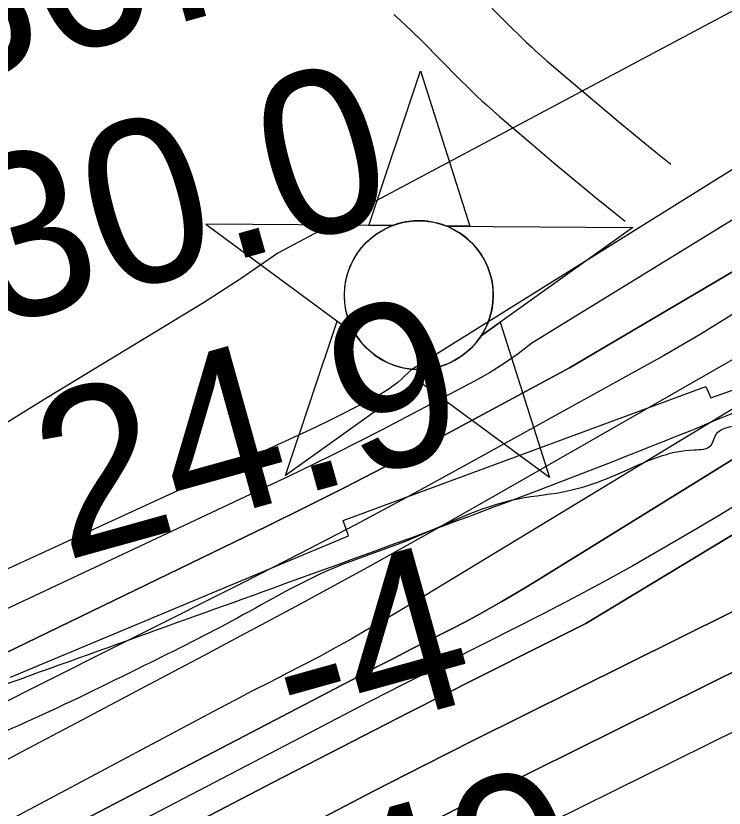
# Model space of a CAD drawing. Extents: x 3297753 to 3335611, y 652252 to 677623.
# Drawn here: x 3316943.3 to 3317233.9, y 660851.4 to 661176.7 of the extents above; entities that cross this region are included whole.
import ezdxf

# ---------------------------------------------------------------- set-up
doc = ezdxf.new("R2010")
doc.units = 0
for name, color, linetype in [('V-CHAN-NAID', 7, 'Continuous'), ('V-RIVR-EDGE', 7, 'Continuous'), ('V-RIVR-RANG', 7, 'Continuous'), ('V-ROAD-CNTR', 7, 'Continuous'), ('V-RRAP-FSHR', 7, 'Continuous'), ('V-RRAP-RVMT', 7, 'Continuous'), ('V-TOPO-DPTH', 7, 'Continuous'), ('V-TOPO-MAJR', 7, 'Continuous'), ('V-TOPO-MINR', 7, 'Continuous'), ('V-TOPO-WATR', 7, 'Continuous')]:
    doc.layers.add(name, color=color, linetype=linetype)

msp = doc.modelspace()

# ---------------------------------------------------------------- linework, layer by layer
at = {"layer": 'V-CHAN-NAID'}
for points in [[(3317097.75, 661090.59), (3317088.16, 661090.66), (3317109.28, 661154.14), (3317129.51, 661090.36), (3317119.92, 661090.43), (3317118.34, 661091.01), (3317116.25, 661091.63), (3317114.21, 661092.08), (3317112.17, 661092.39), (3317111.01, 661092.5), (3317109.47, 661092.58), (3317107.75, 661092.58), (3317106.38, 661092.51), (3317104.47, 661092.31), (3317103.11, 661092.09), (3317101.32, 661091.71), (3317099.79, 661091.29), (3317098.76, 661090.96)], [(3317097.75, 661090.59), (3317021.25, 661091.13), (3317082.82, 661045.73), (3317081.71, 661047.64), (3317080.9, 661049.27), (3317080.07, 661051.24), (3317079.38, 661053.29), (3317079.01, 661054.61), (3317078.65, 661056.24), (3317078.41, 661057.68), (3317078.22, 661059.28), (3317078.11, 661061.02), (3317078.1, 661062.6), (3317078.2, 661064.67), (3317078.39, 661066.29), (3317078.78, 661068.49), (3317079.26, 661070.42), (3317079.86, 661072.3), (3317080.52, 661073.98), (3317081.24, 661075.57), (3317082.06, 661077.11), (3317083.12, 661078.84), (3317084.15, 661080.31), (3317085.15, 661081.58), (3317086.15, 661082.73), (3317087.46, 661084.07), (3317088.51, 661085.03), (3317090.23, 661086.43), (3317091.44, 661087.3), (3317093.13, 661088.37), (3317094.86, 661089.31), (3317096.31, 661090)], [(3317119.92, 661090.43), (3317196.41, 661089.89), (3317134.21, 661045.37), (3317135.12, 661046.86), (3317136.1, 661048.7), (3317136.81, 661050.29), (3317137.55, 661052.24), (3317138.1, 661054.03), (3317138.5, 661055.67), (3317138.86, 661057.68), (3317139.04, 661059.25), (3317139.17, 661061.46), (3317139.14, 661063.52), (3317138.95, 661065.74), (3317138.68, 661067.5), (3317138.19, 661069.73), (3317137.55, 661071.87), (3317136.8, 661073.85), (3317136.15, 661075.29), (3317135.15, 661077.21), (3317134.08, 661078.93), (3317132.87, 661080.63), (3317131.61, 661082.17), (3317130.34, 661083.54), (3317128.71, 661085.07), (3317126.96, 661086.48), (3317125.28, 661087.66), (3317123.39, 661088.79), (3317121.92, 661089.55)], [(3317116.18, 661032.46), (3317053.98, 660987.94), (3317075.1, 661051.42), (3317082.82, 661045.73), (3317083.45, 661044.77), (3317084.84, 661042.91), (3317086.05, 661041.49), (3317087.52, 661039.99), (3317088.91, 661038.74), (3317090.36, 661037.58), (3317091.76, 661036.6), (3317093.44, 661035.56), (3317095.15, 661034.65), (3317096.95, 661033.84), (3317098.39, 661033.28), (3317100.02, 661032.75), (3317102.25, 661032.19), (3317103.78, 661031.9), (3317105.8, 661031.64), (3317107.34, 661031.54), (3317109.2, 661031.52), (3317110.89, 661031.6), (3317112.6, 661031.77), (3317114.5, 661032.08)], [(3317134.21, 661045.37), (3317142.01, 661050.95), (3317162.23, 660987.17), (3317108.38, 661026.88), (3317116.18, 661032.46), (3317117.85, 661032.94), (3317119.46, 661033.5), (3317121.62, 661034.41), (3317123.35, 661035.29), (3317125.22, 661036.41), (3317126.96, 661037.62), (3317128.51, 661038.87), (3317129.79, 661040.03), (3317131.18, 661041.45), (3317132.38, 661042.86), (3317133.5, 661044.33)]]:
    msp.add_lwpolyline(points, close=True, dxfattribs=at)
msp.add_circle((3317108.63, 661062.05), 30.54, dxfattribs=at)
at = {"layer": 'V-RIVR-EDGE'}
msp.add_spline([(3319472.94, 662096.79), (3319451.36, 662084.83), (3319431.44, 662073.27), (3319412.76, 662065.44), (3319386.64, 662059.7), (3319355.13, 662056.05), (3319321.53, 662047.43), (3319286.69, 662035.91), (3319261.79, 662024.37), (3319253.91, 662022.31), (3319243.96, 662022.34), (3319236.91, 662020.28), (3319220.3, 662007.06), (3319214.06, 661999.2), (3319197.88, 661992.61), (3319174.65, 661985.21), (3319135.25, 661974.53), (3319095.84, 661962.6), (3319061.83, 661950.67), (3319035.69, 661940.78), (3319017.02, 661932.54), (3319004.15, 661925.11), (3318977.6, 661914.4), (3318949.4, 661908.67), (3318929.07, 661903.33), (3318893.41, 661894.3), (3318836.17, 661878.69), (3318802.16, 661869.66), (3318784.32, 661864.31), (3318761.1, 661859.4), (3318735.37, 661848.27), (3318707.16, 661836.32), (3318683.94, 661831.82), (3318667.77, 661829.78), (3318647.86, 661824.86), (3318612.18, 661812.51), (3318583.56, 661801.39), (3318550.78, 661789.45), (3318517.19, 661780.83), (3318486.91, 661770.55), (3318459.1, 661757.77), (3318437.11, 661748.7), (3318401.09, 661732.56), (3318376.27, 661719.66), (3318350.33, 661712.4), (3318322.69, 661702.89), (3318295.62, 661690.56), (3318275.88, 661686.66), (3318257.84, 661681.07), (3318243.73, 661673.22), (3318214.4, 661661.46), (3318180.55, 661645.76), (3318148.4, 661630.07), (3318131.47, 661619.4), (3318111.14, 661604.8), (3318079.51, 661575.01), (3318056.38, 661560.42), (3318032.66, 661542.45), (3318016.3, 661532.35), (3317961.53, 661489.66), (3317862.74, 661415.52), (3317830, 661391.93), (3317829.43, 661388.56), (3317827.16, 661382.93), (3317810.8, 661375.64), (3317785.97, 661359.92), (3317761.13, 661342.52), (3317743.62, 661322.84), (3317726.09, 661300.91), (3317708.57, 661278.97), (3317696.72, 661270.55), (3317673.58, 661255.39), (3317601.32, 661201.48), (3317560.67, 661171.71), (3317529.07, 661153.2), (3317513.82, 661140.27), (3317483.9, 661117.24), (3317464.15, 661105.46), (3317423.52, 661083.02), (3317409.43, 661079.11), (3317401.54, 661079.13), (3317375.02, 661065.67), (3317364.3, 661058.94), (3317348.5, 661051.09), (3317330.46, 661046.62), (3317307.32, 661033.16), (3317289.27, 661024.75), (3317263.88, 661012.42), (3317240.77, 661008.53), (3317230.05, 661004.05), (3317228.35, 661000.11), (3317221.59, 660998.43), (3317196.21, 660991.17), (3317170.27, 660981.66), (3317149.41, 660978.33), (3317103.16, 660960.97), (3317073.27, 660949.78), (3317034.34, 660929.59), (3316995.97, 660909.96), (3316948.02, 660886.98), (3316914.74, 660873.53), (3316885.97, 660860.65), (3316880.89, 660856.15), (3316871.29, 660848.28), (3316865.65, 660846.61), (3316855.51, 660846.63), (3316850.44, 660846.65), (3316844.22, 660840.46), (3316839.71, 660839.91), (3316835.77, 660840.48), (3316830.69, 660836.55), (3316818.84, 660828.69), (3316813.76, 660828.14), (3316808.13, 660827.03), (3316803.62, 660827.04), (3316796.84, 660818.6), (3316784.98, 660809.62), (3316774.82, 660802.88), (3316771.42, 660796.13), (3316765.18, 660779.24), (3316755.55, 660759.54), (3316745.94, 660744.35), (3316732.38, 660728.61), (3316712.63, 660717.95), (3316683.85, 660703.37), (3316676.52, 660701.13), (3316664.67, 660695.53), (3316651.68, 660680.34), (3316633.05, 660666.87), (3316616.12, 660656.2), (3316590.15, 660637.11), (3316544.42, 660603.41), (3316510, 660580.96), (3316472.73, 660551.75), (3316428.71, 660523.12), (3316390.32, 660495.6), (3316363.8, 660477.64), (3316349.69, 660469.78), (3316341.23, 660464.73), (3316335.03, 660464.75), (3316325.45, 660464.77), (3316313.61, 660461.42), (3316289.93, 660456.97), (3316257.21, 660443.53), (3316237.47, 660436.25), (3316207.01, 660423.93), (3316177.1, 660405.41), (3316154.53, 660393.07), (3316131.95, 660375.09), (3316110.5, 660362.19), (3316095.27, 660353.21), (3316080.02, 660338.03), (3316051.22, 660312.74), (3316013.92, 660270.58), (3315988.5, 660245.84), (3315960.26, 660217.18), (3315939.93, 660200.89), (3315925.81, 660185.14), (3315911.13, 660173.91), (3315895.32, 660159.86), (3315882.88, 660145.8), (3315867.63, 660130.06), (3315849.01, 660119.97), (3315837.71, 660109.29), (3315808.9, 660080.06), (3315786.88, 660062.08), (3315758.09, 660038.49), (3315733.81, 660018.83), (3315725.32, 660002.51), (3315692.01, 659976.67), (3315659.82, 659949.14), (3315603.36, 659904.2), (3315571.16, 659873.28), (3315569.47, 659873.29), (3315558.76, 659868.81), (3315547.47, 659863.2), (3315527.7, 659844.09), (3315506.25, 659828.37), (3315477.47, 659812.1), (3315461.12, 659805.94), (3315440.8, 659793.59), (3315429.5, 659781.79), (3315402.4, 659758.19), (3315361.76, 659731.8), (3315304.2, 659696.45), (3315255.66, 659666.7), (3315169.91, 659624.65), (3315140.01, 659611.76), (3315123.65, 659603.35), (3315098.82, 659588.76), (3315044.63, 659551.14), (3314989.87, 659507.33), (3314954.29, 659474.73), (3314933.97, 659462.39), (3314926.06, 659452.83), (3314915.88, 659440.45), (3314897.81, 659423.59), (3314866.75, 659396.06), (3314844.73, 659376.39), (3314848.66, 659370.75), (3314824.95, 659355.03), (3314801.82, 659342.69), (3314762.32, 659320.81), (3314730.16, 659303.42), (3314710.97, 659290.51), (3314664.68, 659256.25), (3314628.56, 659235.49), (3314603.16, 659218.09), (3314584.55, 659209.68), (3314564.82, 659208.04), (3314555.8, 659204.68), (3314546.76, 659196.25), (3314528.11, 659174.88), (3314492.47, 659118.62), (3314473.82, 659095), (3314450.67, 659074.77), (3314428.65, 659060.18), (3314423, 659054.56), (3314416.22, 659044.43), (3314398.14, 659027.57), (3314375.56, 659007.9), (3314366.53, 659005.11), (3314353.57, 659002.32), (3314347.36, 658997.27), (3314346.77, 658988.82), (3314351.26, 658983.17), (3314350.68, 658974.16), (3314342.76, 658961.78), (3314329.22, 658955.05), (3314311.71, 658940.44), (3314310, 658930.31), (3314294.2, 658921.89), (3314283.48, 658914.59), (3314276.12, 658903.91), (3314272.72, 658896.02), (3314237.73, 658871.32), (3314206.69, 658853.36), (3314198.23, 658851.13), (3314192.03, 658850.58), (3314180.19, 658846.1), (3314172.28, 658836.54), (3314164.36, 658823.6), (3314142.35, 658810.13), (3314120.89, 658792.72), (3314097.19, 658778.69), (3314086.46, 658769.14), (3314082.5, 658762.95), (3314080.22, 658754.5), (3314072.33, 658750.01), (3314036.79, 658734.32), (3314006.33, 658722), (3313997.3, 658716.39), (3313939.72, 658673.71), (3313888.34, 658634.95), (3313863.5, 658615.29), (3313820.61, 658586.66), (3313772.64, 658558.04), (3313732, 658532.78), (3313718.46, 658524.37), (3313711.13, 658521.57), (3313702.68, 658521.59), (3313693.09, 658518.79), (3313674.48, 658511.51), (3313646.82, 658494.68), (3313626.5, 658478.95), (3313619.73, 658475.02), (3313610.12, 658464.34), (3313605.01, 658449.14), (3313597.11, 658444.65), (3313577.92, 658428.92), (3313554.76, 658407.56), (3313537.8, 658387.32), (3313525.35, 658364.25), (3313506.11, 658331.61), (3313489.72, 658309.68)], degree=3, dxfattribs=at)
at = {"layer": 'V-ROAD-CNTR'}
for points in [[(3317131.15, 661187.5), (3317146.36, 661172.14), (3317150.08, 661168.48), (3317152.87, 661165.8), (3317154.97, 661163.83), (3317156.52, 661162.4), (3317158.99, 661160.18)], [(3317098.42, 661177.34), (3317101.01, 661174.96), (3317103.43, 661172.67), (3317105.68, 661170.5), (3317109.95, 661166.27), (3317125.18, 661150.9), (3317129.16, 661146.97), (3317132.21, 661144.05), (3317134.54, 661141.86), (3317136.33, 661140.21), (3317138.94, 661137.87)], [(3317158.81, 661160.34), (3317161.33, 661158.15), (3317173.92, 661147.39), (3317183.4, 661139.36), (3317190.52, 661133.38), (3317195.87, 661128.94), (3317199.88, 661125.65), (3317205.94, 661120.73), (3317212.08, 661115.83)], [(3317139.11, 661137.71), (3317141.74, 661135.43), (3317154.48, 661124.54), (3317164.06, 661116.42), (3317171.3, 661110.35), (3317176.77, 661105.81), (3317180.91, 661102.41), (3317187.13, 661097.36), (3317193.36, 661092.38)]]:
    msp.add_lwpolyline(points, dxfattribs=at)
at = {"layer": 'V-RRAP-FSHR'}
msp.add_spline([(3320150.09, 662315.57), (3320047.66, 662286.07), (3319931.17, 662251.44), (3319796.75, 662213.62), (3319527.39, 662140.55), (3319274.19, 662042.74), (3319037.81, 661963.73), (3318810.27, 661886.82), (3318640.56, 661831.26), (3318442.36, 661771.51), (3318223.46, 661674.42), (3318125.37, 661625.89), (3317894.87, 661465.55), (3317737.05, 661336.67), (3317612.9, 661222.68), (3317433.81, 661109.89), (3317347.16, 661063.4), (3317219.78, 661006.27), (3317048.57, 660941.68), (3316920.5, 660895.56), (3316802.75, 660835.25), (3316727.52, 660743.33), (3316559.69, 660646.41), (3316447.95, 660562.27), (3316323.7, 660479.21), (3316253.56, 660449.94), (3316120.17, 660384.24), (3315999.77, 660284.17), (3315912.51, 660202.12), (3315858.05, 660160.36)], degree=3, dxfattribs=at)
at = {"layer": 'V-RRAP-RVMT'}
for p, q in [((3317228.41, 661019.83), (3317332.79, 661057.57)), ((3317077.54, 660969.47), (3317226.4, 661024.59)), ((3317226.4, 661024.59), (3317228.41, 661019.83)), ((3317079.77, 660963.25), (3317077.54, 660969.47)), ((3316941.12, 660905.27), (3317079.77, 660963.25))]:
    msp.add_line(p, q, dxfattribs=at)
at = {"layer": 'V-TOPO-DPTH'}
for points in [[(3316277.54, 660482.45), (3316285.29, 660487.42), (3316311.45, 660504.44), (3316315.18, 660506.97), (3316318.82, 660509.6), (3316322.35, 660512.39), (3316325.81, 660515.27), (3316329.22, 660518.22), (3316332.64, 660521.15), (3316336.08, 660524.06), (3316339.53, 660526.96), (3316866.5, 660880.1), (3317046.36, 660967.2), (3317062.38, 660975.08), (3317078.33, 660983.1), (3317094.18, 660991.32), (3317109.96, 660999.67), (3317170.5, 661032.23), (3317735.88, 661365.68)], [(3317785.1, 661351.76), (3317286.61, 661065.45), (3317266.97, 661053.07), (3317247.03, 661041.14), (3317145.32, 660982.77), (3317116.48, 660966.41), (3317087.53, 660950.26), (3317058.41, 660934.41), (3317029.18, 660918.75), (3317020.25, 660914.03), (3316995.42, 660900.87), (3316970.59, 660887.69), (3316945.78, 660874.49), (3316920.98, 660861.26)], [(3317785.1, 661351.76), (3317286.61, 661065.45), (3317266.97, 661053.07), (3317247.03, 661041.14), (3317145.32, 660982.77), (3317116.48, 660966.41), (3317087.53, 660950.26), (3317058.41, 660934.41), (3317029.18, 660918.75), (3317020.25, 660914.03), (3316995.42, 660900.87), (3316970.59, 660887.69), (3316945.78, 660874.49), (3316920.98, 660861.26)], [(3317769.95, 661316.88), (3317352.2, 661066.14), (3317321.54, 661046.75), (3317157.54, 660945.11), (3317152.61, 660942.1), (3317147.66, 660939.13), (3317142.66, 660936.23), (3317137.65, 660933.37), (3317132.59, 660930.58), (3317127.51, 660927.83), (3317122.38, 660925.17), (3317117.24, 660922.55), (3317112.86, 660920.36), (3317105.52, 660916.66), (3317098.19, 660912.94), (3317090.88, 660909.18), (3317083.59, 660905.4), (3316812.25, 660763.7), (3316305.76, 660404.28)], [(3316305.76, 660404.28), (3316812.25, 660763.7), (3317083.59, 660905.4), (3317090.88, 660909.18), (3317098.19, 660912.94), (3317105.52, 660916.66), (3317112.86, 660920.36), (3317117.24, 660922.55), (3317122.38, 660925.17), (3317127.51, 660927.83), (3317132.59, 660930.58), (3317137.65, 660933.37), (3317142.66, 660936.23), (3317147.66, 660939.13), (3317152.61, 660942.1), (3317157.54, 660945.11), (3317321.54, 661046.75), (3317352.2, 661066.14), (3317769.95, 661316.88)], [(3316334.21, 660377.16), (3316891.45, 660780.03), (3317048.73, 660861.95), (3317076.59, 660876.37), (3317104.5, 660890.7), (3317132.49, 660904.87), (3317160.52, 660918.95), (3317177.14, 660927.24), (3317789.45, 661297.54)], [(3317789.45, 661297.54), (3317177.14, 660927.24), (3317160.52, 660918.95), (3317132.49, 660904.87), (3317104.5, 660890.7), (3317076.59, 660876.37), (3317048.73, 660861.95), (3316891.45, 660780.03), (3316334.21, 660377.16)], [(3316340.67, 660336.74), (3316818.8, 660699.91), (3316839.4, 660714.89), (3316860.28, 660729.48), (3316881.35, 660743.79), (3316902.77, 660757.56), (3316924.48, 660770.85), (3316946.6, 660783.42), (3316969, 660795.53), (3317069.58, 660847.78), (3317090.09, 660858.37), (3317110.64, 660868.88), (3317131.24, 660879.29), (3317151.87, 660889.63), (3317236.96, 660931.96), (3317271.24, 660949.33), (3317305.34, 660967.04), (3317644.98, 661170.57)], [(3317644.98, 661170.57), (3317305.34, 660967.04), (3317271.24, 660949.33), (3317236.96, 660931.96), (3317151.87, 660889.63), (3317131.24, 660879.29), (3317110.64, 660868.88), (3317090.09, 660858.37), (3317069.58, 660847.78), (3316969, 660795.53), (3316946.6, 660783.42), (3316924.48, 660770.85), (3316902.77, 660757.56), (3316881.35, 660743.79), (3316860.28, 660729.48), (3316839.4, 660714.89), (3316818.8, 660699.91), (3316340.67, 660336.74)], [(3316441.65, 660352.83), (3316794.81, 660633.68), (3316818.38, 660652.03), (3316842.22, 660670.03), (3316952.36, 660751.29), (3316963.47, 660759.33), (3316974.66, 660767.24), (3316985.99, 660774.96), (3316997.41, 660782.55), (3317009, 660789.86), (3317020.72, 660796.94), (3317032.66, 660803.66), (3317044.73, 660810.14), (3317095.65, 660836.52), (3317106.16, 660841.93), (3317116.7, 660847.31), (3317127.26, 660852.63), (3317137.84, 660857.91), (3317296.64, 660936.71), (3317675.35, 661147.52)], [(3317675.35, 661147.52), (3317296.64, 660936.71), (3317137.84, 660857.91), (3317127.26, 660852.63), (3317116.7, 660847.31), (3317106.16, 660841.93), (3317095.65, 660836.52), (3317044.73, 660810.14), (3317032.66, 660803.66), (3317020.72, 660796.94), (3317009, 660789.86), (3316997.41, 660782.55), (3316985.99, 660774.96), (3316974.66, 660767.24), (3316963.47, 660759.33), (3316952.36, 660751.29), (3316842.22, 660670.03), (3316818.38, 660652.03), (3316794.81, 660633.68), (3316441.65, 660352.83)]]:
    msp.add_lwpolyline(points, dxfattribs=at)
at = {"layer": 'V-TOPO-MAJR'}
for points in [[(3317759.55, 661457), (3317050.72, 661079.28), (3317035.67, 661068.83), (3317020.24, 661058.89), (3316956.22, 661020.02), (3316275.42, 660598.44), (3316250.85, 660582.28), (3316243.54, 660577.62), (3316236.15, 660573.11), (3316228.63, 660568.81), (3316221.03, 660564.65), (3315545.19, 660050.47)], [(3316403.15, 660120.26), (3317112.74, 660820.2), (3317113.43, 660820.69), (3317116.28, 660822.56), (3317117.75, 660823.4), (3317121.45, 660825.33), (3317123.32, 660826.28), (3317123.94, 660826.59), (3317356.23, 660941.5), (3317711.91, 661132.31)]]:
    msp.add_lwpolyline(points, dxfattribs=at)
at = {"layer": 'V-TOPO-MINR'}
for points in [[(3317748.68, 661432.9), (3317105.4, 661031.29), (3317101.85, 661027.84), (3317099.98, 661026.21), (3317096.02, 661023.26), (3317093.92, 661021.96), (3317091.76, 661020.75), (3317077.5, 661013.37), (3317074.16, 661011.67), (3317070.81, 661010), (3317067.44, 661008.38), (3317064.05, 661006.79), (3316688.69, 660834.15), (3316356.95, 660622.91), (3316348.59, 660616.58), (3316340.12, 660610.4), (3316285.44, 660571.72), (3316265.86, 660558.16), (3316246.11, 660544.86), (3316226.09, 660531.96), (3316205.9, 660519.32), (3315620.59, 660073.28)], [(3317759.23, 661413.91), (3317154.99, 661042.27), (3317149.36, 661037.98), (3317143.58, 661033.93), (3317137.58, 661030.22), (3317131.42, 661026.74), (3317093.25, 661006.64), (3317083.87, 661001.78), (3317074.44, 660997), (3317064.96, 660992.36), (3317055.43, 660987.8), (3316779.71, 660858.07), (3316273.63, 660498.98), (3316273.21, 660498.6), (3316272.38, 660497.85), (3316271.09, 660496.77), (3316270.63, 660496.44), (3316266.76, 660493.95), (3316263.84, 660492.15), (3316262.86, 660491.57), (3315595.35, 659970.44)], [(3317792.49, 661368.62), (3317238.86, 661055.06), (3317224.09, 661045.87), (3317209.03, 661037.1), (3317128.1, 660992.37), (3317105.4, 660980), (3317082.61, 660967.81), (3317059.67, 660955.88), (3317036.64, 660944.13), (3316947.46, 660899.3), (3316910.56, 660880.4), (3316873.85, 660861.14), (3316837.44, 660841.32), (3316406.73, 660555.05), (3316399.97, 660549.69), (3316393.26, 660544.27), (3316386.61, 660538.76), (3316380.02, 660533.2), (3316373.37, 660527.71), (3316366.59, 660522.39), (3316359.62, 660517.32), (3316352.53, 660512.41), (3316304.96, 660480.74)], [(3317735.88, 661365.68), (3317170.5, 661032.23), (3317109.96, 660999.67), (3317094.18, 660991.32), (3317078.33, 660983.1), (3317062.38, 660975.08), (3317046.36, 660967.2), (3316866.5, 660880.1), (3316339.53, 660526.96), (3316336.08, 660524.06), (3316332.64, 660521.15), (3316329.22, 660518.22), (3316325.81, 660515.27), (3316322.35, 660512.39), (3316318.82, 660509.6), (3316315.18, 660506.97), (3316311.45, 660504.44), (3316285.29, 660487.42), (3316277.54, 660482.45)], [(3317777.59, 661334.53), (3317334.5, 661075.63), (3317309.71, 661059.6), (3317284.65, 661043.98), (3317106.69, 660936.07), (3317100.26, 660932.21), (3317093.8, 660928.38), (3317087.31, 660924.6), (3317080.8, 660920.86), (3317074.25, 660917.19), (3317067.67, 660913.6), (3317061.03, 660910.1), (3317054.35, 660906.66), (3317053.94, 660906.46), (3317047.04, 660902.95), (3317040.16, 660899.41), (3317033.31, 660895.82), (3317026.47, 660892.21), (3316768.51, 660754.83), (3316462.32, 660547.7), (3316448.4, 660537.19), (3316434.34, 660526.88), (3316321.67, 660446.08)], [(3317769.95, 661316.88), (3317352.2, 661066.14), (3317321.54, 661046.75), (3317157.54, 660945.11), (3317152.61, 660942.1), (3317147.66, 660939.13), (3317142.66, 660936.23), (3317137.65, 660933.37), (3317132.59, 660930.58), (3317127.51, 660927.83), (3317122.38, 660925.17), (3317117.24, 660922.55), (3317112.86, 660920.36), (3317105.52, 660916.66), (3317098.19, 660912.94), (3317090.88, 660909.18), (3317083.59, 660905.4), (3316812.25, 660763.7), (3316305.76, 660404.28)], [(3317787.71, 661311.27), (3317244.37, 660979.27), (3317232.49, 660972.01), (3317220.55, 660964.85), (3317208.52, 660957.85), (3317196.42, 660950.96), (3317184.23, 660944.24), (3317171.97, 660937.63), (3317159.62, 660931.2), (3317147.21, 660924.89), (3317136.7, 660919.64), (3317119.01, 660910.75), (3317101.35, 660901.8), (3317083.74, 660892.75), (3317066.17, 660883.64), (3316852.05, 660771.96), (3316379.5, 660434)], [(3317789.45, 661297.54), (3317177.14, 660927.24), (3317160.52, 660918.95), (3317132.49, 660904.87), (3317104.5, 660890.7), (3317076.59, 660876.37), (3317048.73, 660861.95), (3316891.45, 660780.03), (3316334.21, 660377.16)], [(3317644.98, 661170.57), (3317305.34, 660967.04), (3317271.24, 660949.33), (3317236.96, 660931.96), (3317151.87, 660889.63), (3317131.24, 660879.29), (3317110.64, 660868.88), (3317090.09, 660858.37), (3317069.58, 660847.78), (3316969, 660795.53), (3316946.6, 660783.42), (3316924.48, 660770.85), (3316902.77, 660757.56), (3316881.35, 660743.79), (3316860.28, 660729.48), (3316839.4, 660714.89), (3316818.8, 660699.91), (3316340.67, 660336.74)], [(3317675.35, 661147.52), (3317296.64, 660936.71), (3317137.84, 660857.91), (3317127.26, 660852.63), (3317116.7, 660847.31), (3317106.16, 660841.93), (3317095.65, 660836.52), (3317044.73, 660810.14), (3317032.66, 660803.66), (3317020.72, 660796.94), (3317009, 660789.86), (3316997.41, 660782.55), (3316985.99, 660774.96), (3316974.66, 660767.24), (3316963.47, 660759.33), (3316952.36, 660751.29), (3316842.22, 660670.03), (3316818.38, 660652.03), (3316794.81, 660633.68), (3316441.65, 660352.83)]]:
    msp.add_lwpolyline(points, dxfattribs=at)
at = {"layer": 'V-TOPO-WATR'}
msp.add_lwpolyline([(3317785.1, 661351.76), (3317286.61, 661065.45), (3317266.97, 661053.07), (3317247.03, 661041.14), (3317145.32, 660982.77), (3317116.48, 660966.41), (3317087.53, 660950.26), (3317058.41, 660934.41), (3317029.18, 660918.75), (3317020.25, 660914.03), (3316995.42, 660900.87), (3316970.59, 660887.69), (3316945.78, 660874.49), (3316920.98, 660861.26)], dxfattribs=at)

# ---------------------------------------------------------------- texts
at = {"layer": 'V-RIVR-RANG'}
for s, rotation, p in [('30.7', 15.5983, (3316909.25, 661145.45)), ('30.0', 15.5983, (3316933.58, 661048.42)), ('24.9', 15.5983, (3316963.24, 660952.87)), ('-4', 15.5983, (3317057.69, 660875.42)), ('-49', 15.8794, (3317057.13, 660771.04))]:
    msp.add_text(s, height=67, rotation=rotation, dxfattribs=at).set_placement(p)

doc.saveas('drawing.dxf')
